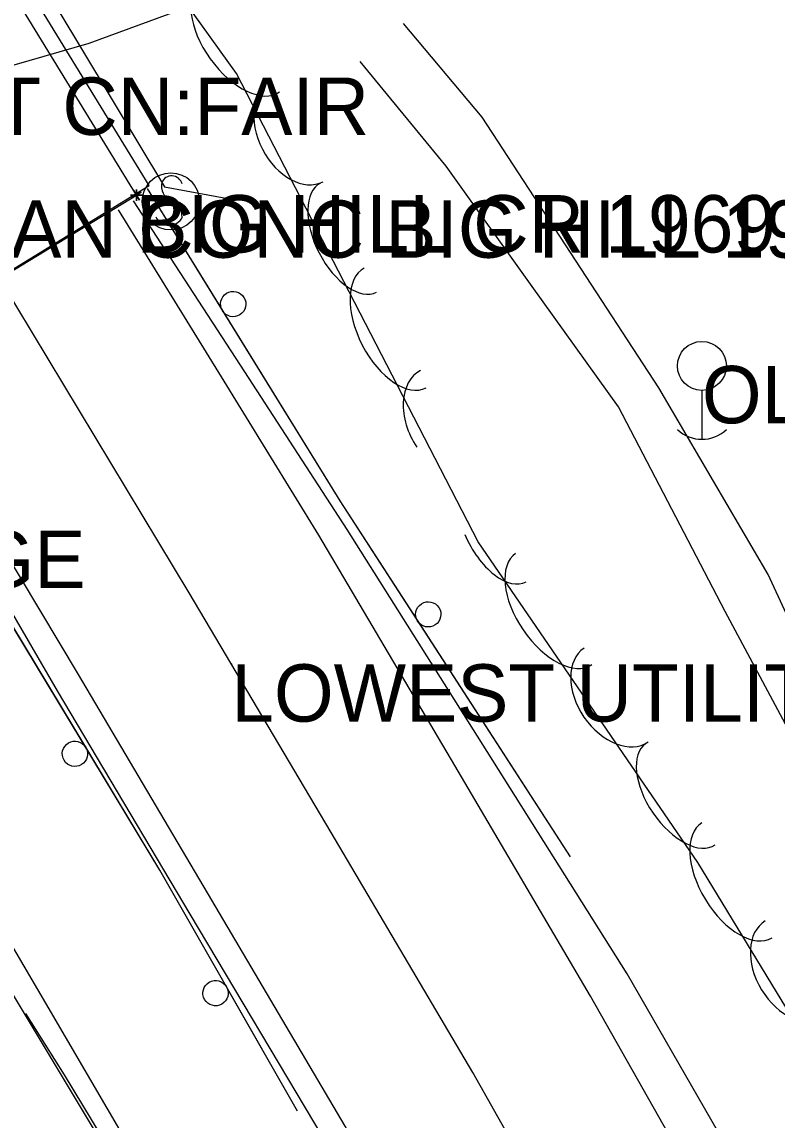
# Model space of a CAD drawing. Extents: x 954793 to 988390, y 1867850 to 1924428.
# Drawn here: x 957732.9 to 957798.7, y 1919856.2 to 1919951.9 of the extents above; entities that cross this region are included whole.
import ezdxf

# ---------------------------------------------------------------- set-up
doc = ezdxf.new("R2010")
doc.units = 0
for name, color, linetype in [('S_BRIDGE', 7, 'Continuous'), ('S_BRIDGE_ANNOT', 7, 'Continuous'), ('S_DITCHLINE', 7, 'Continuous'), ('S_EDGE_PAVEMENT', 7, 'Continuous'), ('S_ELECTRIC_UTILITIES_ANNOT', 7, 'Continuous'), ('S_FENCE_ANNOT', 7, 'Continuous'), ('S_GRD_PT_SYM', 7, 'Continuous'), ('S_GUARDRAIL', 7, 'Continuous'), ('S_HEADWALL', 7, 'Continuous'), ('S_PAVEMENT_CROWN', 7, 'Continuous'), ('S_SHOULDER', 7, 'Continuous'), ('S_SIGN', 7, 'Continuous'), ('S_STR_PT_SYM', 7, 'Continuous'), ('S_STREAM', 7, 'Continuous'), ('S_SURVEY_TEXT_ANNOT', 7, 'Continuous'), ('S_TREE', 7, 'Continuous'), ('S_UTILITY_POLE', 7, 'Continuous'), ('S_UTILITY_POLE_ANNOT', 7, 'Continuous'), ('S_UTL_PT_SYM', 7, 'Continuous')]:
    doc.layers.add(name, color=color, linetype=linetype)

msp = doc.modelspace()

# ---------------------------------------------------------------- linework, layer by layer
at = {"layer": 'S_BRIDGE'}
msp.add_lwpolyline([(957744.008, 1919937.684), (957723.141, 1919971.707), (957697.47, 1919955.963), (957718.338, 1919921.94)], close=True, dxfattribs=at)
msp.add_lwpolyline([(957719.213, 1919922.43), (957742.888, 1919936.833), (957722.121, 1919970.718), (957698.641, 1919956.002), (957719.213, 1919922.43)], dxfattribs=at)
msp.add_lwpolyline([(957719.213, 1919922.43), (957742.888, 1919936.833), (957722.121, 1919970.718), (957698.641, 1919956.002), (957719.213, 1919922.43)], dxfattribs=at)
at = {"layer": 'S_DITCHLINE'}
for points in [[(957956.513, 1919827.112), (957936.129, 1919829.799), (957915.745, 1919832.485), (957902.351, 1919827.189), (957878.241, 1919831.925), (957860.904, 1919841.136), (957859.919, 1919852.423), (957841.108, 1919859.584), (957828.611, 1919862.082), (957816.114, 1919864.579), (957807.027, 1919884.168), (957797.94, 1919903.758), (957788.423, 1919920.038), (957780.73, 1919931.836), (957773.036, 1919943.635), (957766.155, 1919951.798)], [(957957.109, 1919826.517), (957937.089, 1919827.384), (957917.068, 1919828.25), (957902.79, 1919822.386), (957890.304, 1919826.064), (957877.818, 1919829.743), (957856.148, 1919839.516), (957854.977, 1919851.386), (957840.084, 1919856.888), (957827.445, 1919859.516), (957814.805, 1919862.145), (957804.502, 1919881.35), (957794.198, 1919900.556), (957784.902, 1919918.383), (957777.391, 1919928.871), (957769.879, 1919939.36), (957762.384, 1919948.489)], [(957799.635, 1919745.09), (957793.861, 1919757.826), (957788.088, 1919770.562), (957782.314, 1919783.299), (957775.431, 1919794.839), (957768.548, 1919806.379), (957761.666, 1919817.919), (957754.783, 1919829.459), (957747.535, 1919841.519), (957740.287, 1919853.58), (957733.04, 1919865.64), (957725.792, 1919877.7), (957717.626, 1919887.58), (957709.459, 1919897.46), (957702.035, 1919914.689)], [(957756.22, 1919830.171), (957749.142, 1919842.244), (957742.064, 1919854.317), (957734.986, 1919866.39), (957727.908, 1919878.463), (957719.279, 1919888.468), (957710.651, 1919898.473), (957704.408, 1919914.794)]]:
    msp.add_lwpolyline(points, dxfattribs=at)
at = {"layer": 'S_EDGE_PAVEMENT'}
for points in [[(957819.182, 1919794.939), (957812.886, 1919809.419), (957805.006, 1919825.297), (957797.125, 1919841.176), (957789.802, 1919854.099), (957782.478, 1919867.021), (957770.635, 1919887.11), (957758.791, 1919907.198), (957750.062, 1919921.379), (957741.332, 1919935.559)], [(957796.644, 1919785.843), (957790.955, 1919798.841), (957783.021, 1919814.722), (957775.087, 1919830.603), (957768.089, 1919843.139), (957761.091, 1919855.675), (957749.467, 1919875.37), (957737.843, 1919895.064), (957729.376, 1919909.141), (957720.91, 1919923.217)]]:
    msp.add_lwpolyline(points, dxfattribs=at)
at = {"layer": 'S_GRD_PT_SYM'}
msp.add_lwpolyline([(957751.163, 1919895.94), (957751.163, 1919895.99), (957751.163, 1919895.94), (957751.113, 1919895.94), (957751.163, 1919895.94), (957751.163, 1919895.89), (957751.163, 1919895.94), (957751.213, 1919895.94)], dxfattribs=at)
at = {"layer": 'S_GUARDRAIL'}
for points in [[(957743.826, 1919937.4), (957750.391, 1919926.762)], [(957743.826, 1919937.4), (957760.621, 1919910.184)], [(957750.391, 1919926.762), (957760.621, 1919910.184)], [(957744.933, 1919878.01), (957718.418, 1919921.906)], [(957738.47, 1919888.709), (957725.545, 1919910.107)], [(957760.621, 1919910.184), (957767.404, 1919899.696)], [(957760.621, 1919910.184), (957780.688, 1919879.156)], [(957767.404, 1919899.696), (957780.688, 1919879.156)], [(957744.933, 1919878.01), (957738.47, 1919888.709)], [(957750.741, 1919867.823), (957744.933, 1919878.01)], [(957756.922, 1919856.98), (957744.933, 1919878.01)], [(957756.922, 1919856.98), (957750.741, 1919867.823)]]:
    msp.add_lwpolyline(points, dxfattribs=at)
for centre, major_axis, ratio in [((957751.327, 1919927.339), (0.936, 0.578), 0.99999), ((957768.327, 1919900.294), (0.924, 0.597), 0.999118), ((957737.529, 1919888.14), (-0.942, -0.569), 0.999886), ((957749.785, 1919867.278), (-0.956, -0.545), 0.998396)]:
    msp.add_ellipse(centre, major_axis=major_axis, ratio=ratio, dxfattribs=at)
at = {"layer": 'S_HEADWALL'}
msp.add_lwpolyline([(957724.971, 1919978.811), (957724.116, 1919972.795), (957745.334, 1919937.571), (957750.996, 1919936.502)], dxfattribs=at)
at = {"layer": 'S_PAVEMENT_CROWN'}
msp.add_lwpolyline([(957802.011, 1919804.293), (957794.026, 1919820.06), (957786.04, 1919835.827), (957779.129, 1919848.098), (957772.218, 1919860.37), (957759.85, 1919881.274), (957747.481, 1919902.179), (957739.297, 1919915.776), (957731.112, 1919929.374)], dxfattribs=at)
at = {"layer": 'S_SHOULDER'}
for points in [[(957800.262, 1919843.598), (957792.964, 1919856.286), (957785.666, 1919868.973), (957773.467, 1919888.336), (957761.268, 1919907.698), (957751.951, 1919922.023), (957742.633, 1919936.348)], [(957794.706, 1919784.836), (957788.704, 1919798.088), (957780.582, 1919813.66), (957772.46, 1919829.232), (957765.819, 1919841.962), (957759.177, 1919854.691), (957747.589, 1919874.161), (957736, 1919893.631), (957727.683, 1919907.958), (957719.366, 1919922.285)]]:
    msp.add_lwpolyline(points, dxfattribs=at)
at = {"layer": 'S_SIGN'}
msp.add_circle((957745.89, 1919936.289), 2.494, dxfattribs=at)
for centre, radius, start, end in [((957745.964, 1919937.557), 0.95, 16.52582, 156.89569), ((957746.575, 1919937.616), 1.503, 167.11961, 241.98129), ((957745.477, 1919934.947), 1.398, 358.65289, 73.70634), ((957745.736, 1919935.467), 1.275, 204.64102, 335.35898)]:
    msp.add_arc(centre, radius, start, end, dxfattribs=at)
at = {"layer": 'S_STR_PT_SYM'}
for points in [[(957742.888, 1919936.833), (957742.888, 1919937.333), (957742.888, 1919936.833), (957742.388, 1919936.833), (957742.888, 1919936.833), (957742.888, 1919936.333), (957742.888, 1919936.833), (957743.388, 1919936.833)], [(957742.888, 1919936.833), (957742.888, 1919937.333), (957742.888, 1919936.833), (957742.388, 1919936.833), (957742.888, 1919936.833), (957742.888, 1919936.333), (957742.888, 1919936.833), (957743.388, 1919936.833)], [(957742.888, 1919936.833), (957742.462, 1919936.572), (957742.888, 1919936.833), (957743.149, 1919936.407), (957742.888, 1919936.833), (957743.314, 1919937.095), (957742.888, 1919936.833), (957742.627, 1919937.26)], [(957742.888, 1919936.833), (957742.462, 1919936.572), (957742.888, 1919936.833), (957743.149, 1919936.407), (957742.888, 1919936.833), (957743.314, 1919937.095), (957742.888, 1919936.833), (957742.627, 1919937.26)]]:
    msp.add_lwpolyline(points, close=True, dxfattribs=at)
at = {"layer": 'S_STREAM'}
for points in [[(957663.956, 1919908.053), (957675.781, 1919918.772), (957687.606, 1919929.492), (957705.111, 1919940.386), (957721.944, 1919945.228), (957738.777, 1919950.07), (957753.916, 1919955.662), (957769.055, 1919961.253), (957785.938, 1919965.601), (957800.619, 1919967.203)], [(957818.496, 1919704.903), (957811.687, 1919717.181), (957808.645, 1919723.033), (957807.521, 1919725.507), (957800.041, 1919743.658), (957792.032, 1919760.405), (957784.325, 1919776.649), (957772.623, 1919800.941), (957766.518, 1919813.165), (957757.096, 1919826.755), (957749.34, 1919838.339), (957746.242, 1919843.715), (957744.929, 1919846.308), (957742.26, 1919850.824), (957736.633, 1919860.165), (957733.265, 1919865.516)]]:
    msp.add_lwpolyline(points, dxfattribs=at)
at = {"layer": 'S_TREE'}
msp.add_lwpolyline([(957800.395, 1919864.564), (957791.809, 1919878.662), (957772.673, 1919906.617), (957751.612, 1919947.426), (957734.864, 1919970.751), (957720.356, 1919994.471), (957701.905, 1920023.116), (957687.847, 1920043.502), (957670.601, 1920063.392), (957658.336, 1920079.507), (957644.004, 1920100.79), (957636.467, 1920116.699), (957626.936, 1920133.487), (957600.466, 1920172.656), (957580.776, 1920210.624)], dxfattribs=at)
for centre, major_axis, ratio, start_param, end_param in [((957751.947, 1919950.597), (3.423, -4.767), 0.55008, 3.141593, 6.283185), ((957756.884, 1919942.406), (2.273, -4.404), 0.685311, 3.141593, 6.283185), ((957761.377, 1919933.13), (2.452, -4.751), 0.540699, 3.141593, 6.283185), ((957765.444, 1919925.25), (2.691, -5.215), 0.55008, 3.141593, 6.283185), ((957769.922, 1919917.142), (2.273, -4.404), 0.685311, 3.141593, 4.879628), ((957774.416, 1919907.866), (2.452, -4.751), 0.540699, 4.565919, 6.283185), ((957779.257, 1919900.754), (3.315, -4.843), 0.55008, 3.141593, 6.283185), ((957784.702, 1919893.262), (2.799, -4.089), 0.685311, 3.141593, 6.283185), ((957790.307, 1919884.612), (3.02, -4.412), 0.540699, 3.141593, 6.283185), ((957795.238, 1919877.11), (3.052, -5.012), 0.55008, 3.141593, 6.283185), ((957800.277, 1919869.338), (2.577, -4.232), 0.685311, 3.141593, 6.283185)]:
    msp.add_ellipse(centre, major_axis=major_axis, ratio=ratio, start_param=start_param, end_param=end_param, dxfattribs=at)
at = {"layer": 'S_UTILITY_POLE'}
msp.add_line((957792.185, 1919919.766), (957792.185, 1919915.529), dxfattribs=at)
msp.add_circle((957792.18, 1919921.946), 2.131, dxfattribs=at)
msp.add_arc((957792.182, 1919918.641), 3.09, 226.39718, 313.60282, dxfattribs=at)
at = {"layer": 'S_UTL_PT_SYM'}
msp.add_lwpolyline([(957751.163, 1919895.94), (957751.163, 1919895.99), (957751.163, 1919895.94), (957751.113, 1919895.94), (957751.163, 1919895.94), (957751.163, 1919895.89), (957751.163, 1919895.94), (957751.213, 1919895.94)], close=True, dxfattribs=at)
msp.add_lwpolyline([(957751.163, 1919895.94), (957751.163, 1919895.99), (957751.163, 1919895.94), (957751.113, 1919895.94), (957751.163, 1919895.94), (957751.163, 1919895.89), (957751.163, 1919895.94), (957751.213, 1919895.94)], close=True, dxfattribs=at)
msp.add_lwpolyline([(957751.163, 1919895.94), (957751.163, 1919895.99), (957751.163, 1919895.94), (957751.113, 1919895.94), (957751.163, 1919895.94), (957751.163, 1919895.89), (957751.163, 1919895.94), (957751.213, 1919895.94)], dxfattribs=at)

# ---------------------------------------------------------------- texts
at = {"layer": 'S_BRIDGE_ANNOT'}
msp.add_text('BIG HILL CR 1969', height=5, dxfattribs=at).set_placement((957742.888, 1919931.833))
at = {"layer": 'S_ELECTRIC_UTILITIES_ANNOT'}
msp.add_text('LOWEST UTILITY LINE', height=5, dxfattribs=at).set_placement((957751.163, 1919890.94))
at = {"layer": 'S_FENCE_ANNOT'}
msp.add_text('5 BRB/WD&MTL PST CN:FAIR', height=5, dxfattribs=at).set_placement((957669.558, 1919942.085))
at = {"layer": 'S_SURVEY_TEXT_ANNOT'}
for s, p in [('1 SPAN CONC BIG HILL 1969', (957717.405, 1919931.378)), ('CONC LW WATER BRIDGE', (957653.383, 1919902.588))]:
    msp.add_text(s, height=5, dxfattribs=at).set_placement(p)
at = {"layer": 'S_UTILITY_POLE_ANNOT'}
msp.add_text('OLD TELEPHONE WIRE', height=5, dxfattribs=at).set_placement((957792.18, 1919916.946))

doc.saveas('drawing.dxf')
